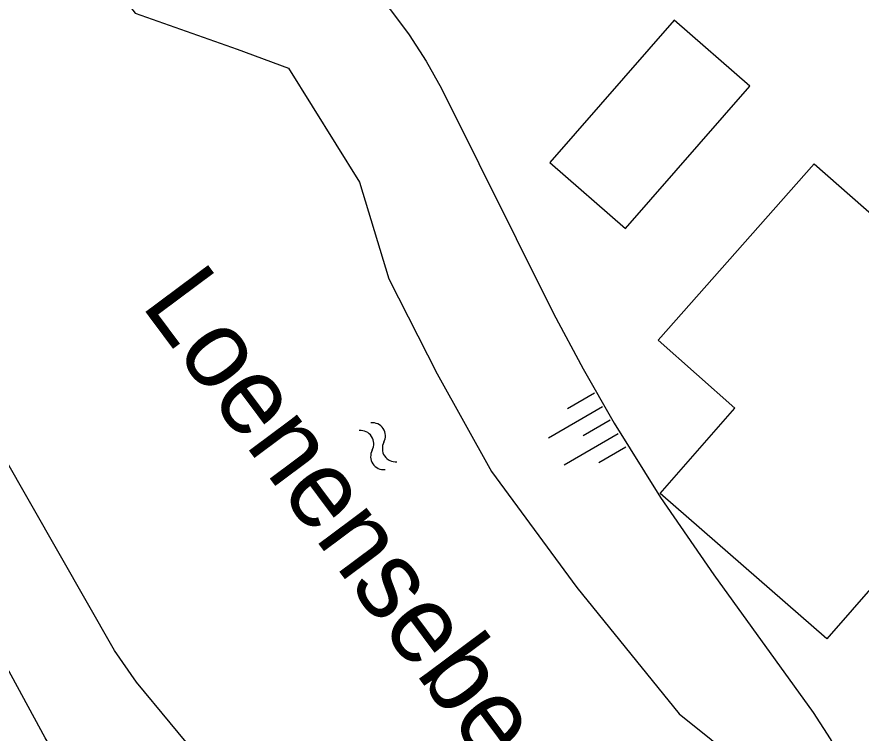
# Model space of a CAD drawing. Extents: x 131000 to 133013, y 393000 to 396501.
# Drawn here: x 131429.82 to 131456.81, y 395211.61 to 395234.51 of the extents above; entities that cross this region are included whole.
import ezdxf

# ---------------------------------------------------------------- set-up
doc = ezdxf.new("R2010")
doc.units = 0
for name, color, linetype in [('gg-anno-naam water', 7, 'Continuous'), ('gg-bbg-gedigitaliseerde bebouwing', 7, 'Continuous'), ('gg-bbg-luifel en loopbrug', 7, 'Continuous'), ('gg-knt-BGT kruinlijn', 7, 'Continuous'), ('gg-knt-bovenkant onderkant talud', 7, 'Continuous'), ('gg-kntw-beschoeiing', 7, 'Continuous'), ('gt-symb-talud symbool', 7, 'Continuous'), ('gt-symb-watersymbool', 7, 'Continuous')]:
    doc.layers.add(name, color=color, linetype=linetype)

# ---------------------------------------------------------------- blocks, each defined once
blk = doc.blocks.new('gt0-TALUD_1')
at = {"layer": 'gt-symb-talud symbool'}
for p, q in [((-1, -1), (-1, 0)), ((-0.5, -2), (-0.5, 0)), ((0, -1), (0, 0)), ((0.5, -2), (0.5, 0)), ((1, -1), (1, 0))]:
    blk.add_line(p, q, dxfattribs=at)
blk = doc.blocks.new('gt0-WA')
at = {"layer": 'gt-symb-watersymbool'}
for centre, start, end in [((-0.323, 0.022), 28.0725, 151.9275), ((0.427, 0.422), 208.0725, 331.9275), ((-0.323, -0.428), 28.0725, 151.9275), ((0.427, -0.028), 208.0725, 331.9275)]:
    blk.add_arc(centre, 0.425, start, end, dxfattribs=at)

msp = doc.modelspace()

# ---------------------------------------------------------------- linework, layer by layer
at = {"layer": 'gg-bbg-gedigitaliseerde bebouwing'}
for points in [[(131455.31, 395229.81), (131458.12, 395227.35), (131462.19, 395231.99), (131467.802, 395227.017)], [(131452.78, 395222.003), (131450.327, 395224.171), (131455.31, 395229.81)], [(131458.075, 395217.324), (131455.719, 395214.623), (131450.394, 395219.268), (131452.78, 395222.003)]]:
    msp.add_lwpolyline(points, dxfattribs=at)
at = {"layer": 'gg-bbg-luifel en loopbrug'}
msp.add_lwpolyline([(131453.253, 395232.299), (131450.834, 395234.409), (131446.863, 395229.856), (131449.282, 395227.746), (131453.253, 395232.299)], dxfattribs=at)
at = {"layer": 'gg-knt-BGT kruinlijn'}
msp.add_lwpolyline([(131451.267, 395195.938), (131450.884, 395195.811), (131450.007, 395195.656), (131449.003, 395195.655), (131448.132, 395195.808), (131447.182, 395196.11), (131443.204, 395197.796), (131442.303, 395198.22), (131441.04, 395198.964), (131440.24, 395199.559), (131438.73, 395200.889), (131436.646, 395202.952), (131435.319, 395204.444), (131434.696, 395205.222), (131433.817, 395206.434), (131432.724, 395208.111), (131430.733, 395211.458), (131429.298, 395214.09), (131428.148, 395216.493)], dxfattribs=at)
at = {"layer": 'gg-knt-bovenkant onderkant talud'}
msp.add_lwpolyline([(131437.557, 395236.753), (131438.814, 395236.603), (131439.778, 395236.412), (131440.348, 395236.112), (131441.123, 395235.45), (131441.765, 395234.741), (131442.368, 395233.938), (131442.908, 395233.096), (131443.402, 395232.227), (131446.983, 395225.028), (131447.924, 395223.262), (131448.915, 395221.524), (131450.406, 395219.14), (131452.102, 395216.668), (131455.287, 395212.265), (131455.83, 395211.426), (131456.325, 395210.56), (131456.676, 395209.853), (131457.065, 395208.931), (131457.584, 395207.325), (131457.787, 395206.341), (131457.865, 395205.345), (131457.83, 395204.775)], dxfattribs=at)
at = {"layer": 'gg-kntw-beschoeiing'}
for points in [[(131432.63, 395235.903), (131433.606, 395234.634), (131436.864, 395233.478)], [(131436.864, 395233.478), (131438.512, 395232.877), (131440.776, 395229.225), (131441.721, 395226.132), (131443.263, 395223.099), (131444.998, 395219.974), (131447.721, 395216.265), (131450.996, 395212.223), (131453.043, 395210.583), (131454.243, 395210.103), (131454.074, 395206.895)], [(131432.95, 395214.246), (131428.496, 395222.039), (131427.67, 395224.815), (131427.856, 395229.094)], [(131449.875, 395200.808), (131449.152, 395200.412), (131445.449, 395201.001), (131441.652, 395204.579), (131436.875, 395209.335), (131433.652, 395213.237), (131432.95, 395214.246)]]:
    msp.add_lwpolyline(points, dxfattribs=at)

# ---------------------------------------------------------------- block references
at = {"layer": 'gt-symb-talud symbool', "xscale": 0.9996129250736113, "yscale": 0.9996129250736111, "rotation": -59.92097413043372}
msp.add_blockref('gt0-TALUD_1', (131448.797, 395221.626), dxfattribs=at)
at = {"layer": 'gt-symb-watersymbool', "rotation": -56.29404346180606}
msp.add_blockref('gt0-WA', (131441.345, 395220.83), dxfattribs=at)

# ---------------------------------------------------------------- texts
at = {"layer": 'gg-anno-naam water'}
msp.add_text('Loenensebeekvijver', height=2.5, rotation=306.7095, dxfattribs=at).set_placement((131433.771, 395225.301))

doc.saveas('drawing.dxf')
